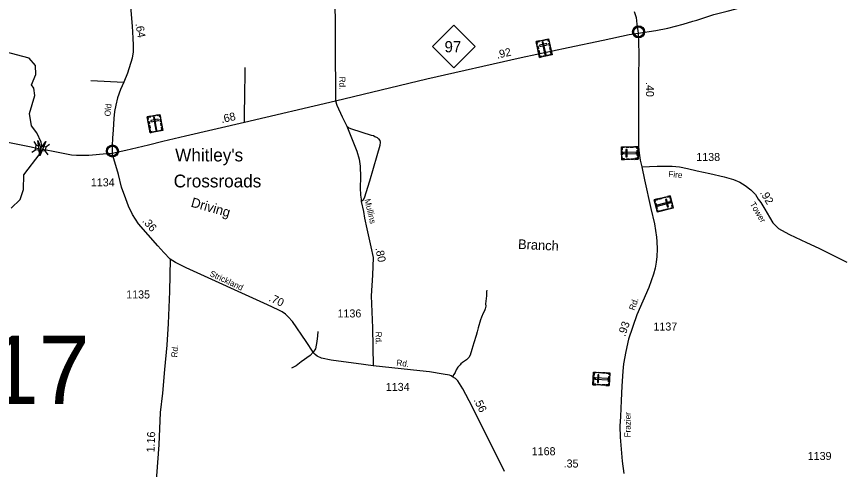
# Model space of a CAD drawing. Extents: x 2220236 to 2384410, y 720751 to 894131.
# Drawn here: x 2248753 to 2261666, y 762783 to 769854 of the extents above; entities that cross this region are included whole.
import ezdxf

# ---------------------------------------------------------------- set-up
doc = ezdxf.new("R2010")
doc.units = 0
doc.layers.add('Default', color=7, linetype='Continuous')

msp = doc.modelspace()

# ---------------------------------------------------------------- linework, layer by layer
at = {"layer": 'Default'}
for p, q in [((2249915, 768855), (2250426, 768829)), ((2249021, 767901), (2249061, 767845)), ((2249210, 767821), (2249266, 767861)), ((2248994, 767735), (2249050, 767775)), ((2249200, 767753), (2249240, 767697))]:
    msp.add_line(p, q, dxfattribs=at)
for points in [[(2253265, 772976), (2253295, 772917), (2253336, 772864), (2253372, 772822), (2253422, 772788), (2253538, 772713), (2253584, 772685), (2253598, 772674), (2253629, 772634), (2253647, 772606), (2253687, 772530), (2253719, 772440), (2253736, 772241), (2253723, 771856), (2253718, 771266), (2253735, 768539)], [(2250438, 771068), (2250468, 770737), (2250510, 770267), (2250558, 769702), (2250571, 769515), (2250574, 769405), (2250574, 769305), (2250560, 769202), (2250486, 768971), (2250426, 768829), (2250376, 768717), (2250331, 768586), (2250303, 768470), (2250283, 768373), (2250274, 768264), (2250262, 768086), (2250251, 767953), (2250245, 767842), (2250244, 767779), (2250246, 767723)], [(2258460, 769593), (2258737, 769636), (2258924, 769671), (2259162, 769733), (2259316, 769780), (2259374, 769795), (2259640, 769885), (2259851, 769935), (2259991, 769974), (2260203, 770046), (2260298, 770086), (2260416, 770134), (2260535, 770209), (2260670, 770278), (2260772, 770339), (2260925, 770414), (2261072, 770500), (2261329, 770638)], [(2258400, 769931), (2258429, 769838), (2258442, 769733), (2258460, 769593)], [(2253735, 768539), (2255161, 768879), (2256634, 769215), (2257369, 769370), (2257915, 769487), (2258319, 769575), (2258460, 769593)], [(2258460, 769593), (2258470, 769283), (2258464, 768857), (2258466, 768533), (2258466, 768290), (2258464, 768098), (2258466, 767894), (2258468, 767821), (2258475, 767722), (2258491, 767611), (2258518, 767506)], [(2248669, 766862), (2248810, 766997), (2248859, 767153), (2248865, 767380), (2249122, 767718), (2249132, 767798), (2249145, 767834), (2249144, 767863), (2249137, 767893), (2249068, 768038), (2248984, 768148), (2248957, 768339), (2249038, 768622), (2249021, 768738), (2248987, 768788), (2249053, 768947), (2249051, 769088), (2248950, 769205), (2248575, 769301)], [(2252311, 768206), (2252315, 768331), (2252318, 768627), (2252325, 768981), (2252325, 769059)], [(2250246, 767723), (2250460, 767769), (2250811, 767850), (2251037, 767907), (2251392, 767991), (2252311, 768206), (2253735, 768539)], [(2253735, 768539), (2253754, 768471), (2253836, 768290), (2253909, 768140), (2254069, 767751), (2254102, 767628), (2254119, 767518), (2254123, 767345), (2254119, 767178), (2254123, 767067), (2254133, 767005), (2254137, 766966), (2254170, 766809), (2254187, 766706), (2254224, 766539), (2254288, 766261), (2254321, 766094), (2254309, 765815), (2254292, 765492), (2254313, 764992), (2254323, 764403)], [(2247221, 768138), (2247355, 768119), (2247628, 768075), (2247720, 768076), (2248243, 767964), (2248980, 767818), (2249070, 767801)], [(2253909, 768140), (2253943, 768116), (2253985, 768099), (2254292, 768003), (2254325, 767995), (2254350, 767982), (2254383, 767964), (2254406, 767943), (2254428, 767918), (2254430, 767890), (2254426, 767840), (2254381, 767679), (2254263, 767283), (2254183, 767019), (2254162, 766982), (2254137, 766966)], [(2249070, 767801), (2249296, 767758), (2249611, 767697), (2249689, 767690), (2249783, 767689), (2249884, 767691), (2250165, 767714), (2250246, 767723)], [(2251150, 766067), (2251054, 766168), (2250957, 766274), (2250659, 766618), (2250566, 766761), (2250503, 766891), (2250460, 767010), (2250394, 767190), (2250344, 767387), (2250271, 767630), (2250246, 767723)], [(2258518, 767506), (2258559, 767302), (2258656, 766859), (2258714, 766617), (2258747, 766409), (2258753, 766341), (2258755, 766221), (2258751, 766106), (2258743, 766019), (2258726, 765925), (2258699, 765834), (2258625, 765625), (2258442, 765195), (2258310, 764817), (2258268, 764625), (2258231, 764430), (2258223, 764318), (2258206, 764083), (2258195, 763860), (2258183, 763612), (2258176, 763460), (2258177, 763287), (2258212, 762914), (2258236, 762721)], [(2258518, 767506), (2258757, 767516), (2258990, 767520), (2259108, 767506), (2259230, 767480), (2259381, 767446), (2259579, 767405), (2259801, 767353), (2259950, 767312), (2260047, 767270), (2260133, 767217), (2260218, 767146), (2260291, 767075), (2260337, 767004), (2260378, 766949), (2260441, 766844), (2260510, 766722), (2260562, 766631), (2260650, 766543), (2260755, 766487), (2260825, 766453), (2261091, 766328), (2261281, 766238), (2261542, 766109), (2261718, 766021)], [(2251150, 766067), (2251139, 765559), (2251121, 765063), (2251102, 764721), (2251065, 764342), (2251030, 763974), (2250993, 763674), (2250973, 763169), (2250938, 762683), (2250932, 762620), (2250921, 762400), (2250908, 762089), (2250884, 761767), (2250873, 761590), (2250859, 761254), (2250843, 760938), (2250836, 760634), (2250830, 760245), (2250834, 759953)], [(2254323, 764403), (2254208, 764417), (2254133, 764425), (2253781, 764472), (2253667, 764490), (2253513, 764520), (2253448, 764552), (2253416, 764576), (2253394, 764597), (2253384, 764612), (2253274, 764781), (2253060, 765093), (2252997, 765168), (2252953, 765209), (2252901, 765244), (2252837, 765277), (2252672, 765355), (2251404, 765929), (2251233, 766013), (2251150, 766067)], [(2256097, 765581), (2256093, 765559), (2256094, 765495), (2256075, 765369), (2256079, 765333), (2256069, 765291), (2256059, 765259), (2256040, 765223), (2256012, 765160), (2255999, 765120), (2255960, 764992), (2255944, 764934), (2255931, 764872), (2255894, 764760), (2255865, 764657), (2255835, 764569), (2255818, 764529), (2255802, 764513), (2255778, 764493), (2255746, 764474), (2255716, 764454), (2255690, 764430), (2255680, 764418), (2255645, 764382), (2255617, 764338), (2255603, 764299), (2255582, 764265), (2255563, 764230)], [(2253456, 764939), (2253454, 764867), (2253443, 764782), (2253421, 764667), (2253384, 764612)], [(2253384, 764612), (2253339, 764563), (2253197, 764461), (2253117, 764403), (2253045, 764364)], [(2256375, 762752), (2255869, 763764), (2255724, 764040), (2255644, 764164), (2255607, 764203), (2255563, 764230), (2255538, 764242), (2255512, 764254), (2255415, 764273), (2255202, 764306), (2255050, 764321), (2254323, 764403)]]:
    msp.add_lwpolyline(points, dxfattribs=at)
for points in [[(2255250, 769385), (2255583, 769718), (2255916, 769385), (2255583, 769052)], [(2258389, 769627), (2258390, 769632), (2258392, 769639), (2258395, 769646), (2258398, 769652), (2258401, 769658), (2258405, 769663), (2258409, 769667), (2258414, 769672), (2258419, 769676), (2258425, 769680), (2258429, 769683), (2258435, 769685), (2258440, 769688), (2258446, 769689), (2258450, 769691), (2258455, 769691), (2258459, 769692), (2258465, 769692), (2258470, 769692), (2258475, 769692), (2258480, 769691), (2258485, 769690), (2258490, 769689), (2258495, 769687), (2258502, 769684), (2258508, 769681), (2258513, 769677), (2258518, 769673), (2258522, 769670), (2258526, 769665), (2258530, 769661), (2258533, 769656), (2258536, 769651), (2258538, 769646), (2258540, 769641), (2258542, 769636), (2258543, 769631), (2258544, 769625), (2258545, 769621), (2258545, 769615), (2258545, 769609), (2258545, 769603), (2258544, 769598), (2258542, 769591), (2258540, 769586), (2258538, 769581), (2258535, 769575), (2258531, 769569), (2258528, 769565), (2258524, 769560), (2258518, 769555), (2258513, 769551), (2258508, 769547), (2258504, 769545), (2258497, 769542), (2258490, 769539), (2258484, 769537), (2258478, 769536), (2258473, 769536), (2258469, 769535), (2258463, 769535), (2258459, 769536), (2258453, 769536), (2258447, 769538), (2258443, 769539), (2258437, 769541), (2258433, 769543), (2258429, 769545), (2258422, 769549), (2258417, 769554), (2258412, 769558), (2258407, 769563), (2258404, 769567), (2258401, 769571), (2258397, 769578), (2258395, 769582), (2258393, 769586), (2258391, 769594), (2258389, 769601), (2258389, 769606), (2258388, 769612), (2258388, 769617), (2258389, 769624)], [(2256866, 769464), (2257061, 769507), (2257115, 769258), (2256921, 769216)], [(2256876, 769422), (2256887, 769424), (2256880, 769456), (2256920, 769465), (2256917, 769475), (2256866, 769464)], [(2256921, 769407), (2256925, 769388), (2257040, 769414), (2257036, 769432)], [(2256939, 769480), (2256989, 769491), (2256992, 769480), (2256941, 769469)], [(2256979, 769459), (2256961, 769455), (2257004, 769257), (2257023, 769261)], [(2257070, 769465), (2257059, 769462), (2257052, 769494), (2257013, 769485), (2257010, 769496), (2257061, 769507)], [(2257075, 769391), (2257066, 769433), (2257077, 769436), (2257086, 769393)], [(2256892, 769350), (2256882, 769392), (2256893, 769394), (2256903, 769352)], [(2256906, 769284), (2256897, 769326), (2256908, 769329), (2256917, 769286)], [(2257089, 769326), (2257080, 769369), (2257091, 769371), (2257100, 769329)], [(2257083, 769251), (2257081, 769262), (2257102, 769267), (2257093, 769307), (2257104, 769309), (2257115, 769258)], [(2256953, 769223), (2256951, 769234), (2256929, 769229), (2256921, 769269), (2256910, 769266), (2256921, 769216)], [(2256975, 769239), (2257058, 769257), (2257060, 769246), (2256977, 769228)], [(2250795, 768290), (2250991, 768326), (2251037, 768076), (2250841, 768040)], [(2250803, 768248), (2250814, 768250), (2250808, 768281), (2250848, 768289), (2250846, 768300), (2250795, 768290)], [(2250848, 768231), (2250851, 768212), (2250967, 768233), (2250963, 768252)], [(2250868, 768304), (2250919, 768313), (2250921, 768302), (2250870, 768292)], [(2250908, 768281), (2250889, 768278), (2250926, 768078), (2250944, 768082)], [(2250999, 768283), (2250988, 768281), (2250982, 768313), (2250942, 768306), (2250940, 768317), (2250991, 768326)], [(2251001, 768209), (2250993, 768252), (2251004, 768254), (2251012, 768211)], [(2250816, 768175), (2250808, 768217), (2250820, 768219), (2250827, 768177)], [(2250828, 768109), (2250820, 768151), (2250832, 768153), (2250839, 768111)], [(2251004, 768070), (2251002, 768081), (2251024, 768085), (2251016, 768125), (2251027, 768127), (2251037, 768076)], [(2251013, 768145), (2251005, 768187), (2251016, 768189), (2251024, 768147)], [(2250873, 768046), (2250871, 768057), (2250850, 768053), (2250842, 768093), (2250831, 768091), (2250841, 768040)], [(2250895, 768061), (2250979, 768077), (2250981, 768065), (2250897, 768050)], [(2249211, 767902), (2249114, 767678), (2249086, 767920), (2249132, 767798)], [(2249061, 767845), (2249210, 767821), (2249199, 767752), (2249050, 767775)], [(2250172, 767767), (2250173, 767772), (2250175, 767779), (2250178, 767786), (2250181, 767792), (2250184, 767797), (2250188, 767803), (2250192, 767807), (2250197, 767812), (2250202, 767816), (2250208, 767820), (2250212, 767823), (2250218, 767825), (2250223, 767827), (2250229, 767829), (2250233, 767830), (2250238, 767831), (2250242, 767832), (2250248, 767832), (2250253, 767832), (2250258, 767832), (2250263, 767831), (2250268, 767830), (2250273, 767829), (2250278, 767827), (2250285, 767824), (2250291, 767820), (2250296, 767817), (2250301, 767813), (2250305, 767810), (2250309, 767805), (2250313, 767800), (2250316, 767796), (2250319, 767791), (2250321, 767786), (2250323, 767781), (2250325, 767776), (2250326, 767771), (2250327, 767765), (2250328, 767760), (2250328, 767754), (2250328, 767749), (2250328, 767743), (2250327, 767737), (2250325, 767731), (2250323, 767725), (2250321, 767720), (2250318, 767714), (2250314, 767709), (2250311, 767704), (2250307, 767700), (2250301, 767695), (2250296, 767690), (2250291, 767687), (2250287, 767685), (2250280, 767681), (2250273, 767679), (2250267, 767677), (2250261, 767676), (2250256, 767675), (2250252, 767675), (2250246, 767675), (2250242, 767676), (2250236, 767676), (2250230, 767678), (2250226, 767679), (2250220, 767681), (2250216, 767683), (2250212, 767685), (2250205, 767689), (2250200, 767693), (2250195, 767698), (2250190, 767703), (2250187, 767707), (2250184, 767711), (2250180, 767718), (2250178, 767721), (2250176, 767725), (2250174, 767734), (2250172, 767741), (2250172, 767746), (2250171, 767752), (2250171, 767757), (2250172, 767763)], [(2258203, 767619), (2258198, 767818), (2258453, 767824), (2258458, 767625)], [(2258242, 767819), (2258242, 767808), (2258210, 767807), (2258211, 767766), (2258200, 767766), (2258198, 767818)], [(2258201, 767693), (2258200, 767745), (2258212, 767745), (2258213, 767693)], [(2258230, 767729), (2258230, 767710), (2258433, 767715), (2258433, 767734)], [(2258270, 767661), (2258289, 767662), (2258286, 767780), (2258267, 767779)], [(2258315, 767810), (2258272, 767808), (2258271, 767820), (2258315, 767821)], [(2258381, 767811), (2258338, 767810), (2258337, 767821), (2258381, 767823)], [(2258454, 767791), (2258442, 767791), (2258442, 767813), (2258401, 767812), (2258401, 767823), (2258453, 767824)], [(2258445, 767683), (2258443, 767767), (2258454, 767768), (2258456, 767683)], [(2258247, 767620), (2258246, 767631), (2258214, 767631), (2258213, 767671), (2258202, 767671), (2258203, 767619)], [(2258321, 767622), (2258277, 767621), (2258277, 767632), (2258320, 767633)], [(2258388, 767624), (2258345, 767622), (2258344, 767634), (2258388, 767635)], [(2258457, 767658), (2258446, 767658), (2258446, 767636), (2258406, 767635), (2258406, 767624), (2258458, 767625)], [(2258959, 767056), (2259008, 766863), (2258761, 766800), (2258712, 766993)], [(2258720, 766961), (2258731, 766964), (2258726, 766985), (2258765, 766995), (2258762, 767006), (2258712, 766993)], [(2258957, 766943), (2258953, 766961), (2258756, 766911), (2258761, 766893)], [(2258780, 767011), (2258822, 767021), (2258825, 767010), (2258783, 766999)], [(2258845, 767027), (2258887, 767038), (2258890, 767027), (2258848, 767016)], [(2258903, 767000), (2258885, 766995), (2258914, 766881), (2258932, 766885)], [(2258917, 767045), (2258920, 767034), (2258951, 767042), (2258961, 767003), (2258972, 767006), (2258959, 767056)], [(2258977, 766984), (2258990, 766934), (2258979, 766931), (2258966, 766981)], [(2258737, 766940), (2258758, 766858), (2258747, 766855), (2258726, 766938)], [(2258753, 766832), (2258764, 766835), (2258769, 766814), (2258809, 766824), (2258811, 766813), (2258761, 766800)], [(2258828, 766829), (2258870, 766840), (2258873, 766829), (2258831, 766818)], [(2258892, 766845), (2258934, 766856), (2258937, 766845), (2258895, 766834)], [(2258966, 766852), (2258963, 766863), (2258994, 766871), (2258984, 766910), (2258995, 766913), (2259008, 766863)], [(2257754, 764106), (2257764, 764304), (2258018, 764291), (2258008, 764093)], [(2257807, 764302), (2257807, 764291), (2257774, 764293), (2257772, 764252), (2257761, 764253), (2257764, 764304)], [(2257824, 764143), (2257842, 764142), (2257848, 764259), (2257830, 764260)], [(2257880, 764287), (2257836, 764289), (2257837, 764301), (2257880, 764298)], [(2257945, 764284), (2257902, 764286), (2257903, 764297), (2257946, 764295)], [(2258016, 764258), (2258005, 764259), (2258006, 764281), (2257966, 764283), (2257966, 764294), (2258018, 764291)], [(2257797, 764103), (2257798, 764115), (2257765, 764116), (2257767, 764157), (2257756, 764157), (2257754, 764106)], [(2257758, 764179), (2257760, 764231), (2257772, 764231), (2257769, 764179)], [(2257789, 764213), (2257788, 764194), (2257990, 764184), (2257991, 764203)], [(2258010, 764126), (2257998, 764126), (2257997, 764104), (2257957, 764106), (2257956, 764095), (2258008, 764093)], [(2257999, 764151), (2258004, 764235), (2258015, 764235), (2258011, 764150)], [(2257871, 764100), (2257828, 764102), (2257828, 764113), (2257872, 764111)], [(2257938, 764096), (2257895, 764098), (2257896, 764110), (2257939, 764107)]]:
    msp.add_lwpolyline(points, close=True, dxfattribs=at)
for centre, radius in [((2258467, 769614), 94.3), ((2258467, 769615), 76.7), ((2250250, 767754), 94.3), ((2250250, 767754), 76.7)]:
    msp.add_circle(centre, radius, dxfattribs=at)

# ---------------------------------------------------------------- texts
for s, height, rotation, p in [('.64', 125, 279.9855, (2250608, 769742)), ('.92', 125, 12.8481, (2256260, 769194)), ('Rd.', 95, 270.4236, (2253793, 768914)), ('.40', 125, 270.3429, (2258581, 768831)), ('Old', 95, 83.8666, (2250217, 768291)), ('.68', 125, 13.1626, (2251958, 768188)), ('Fire', 95, 355.0588, (2258929, 767350)), ('.92', 125, 300.8348, (2260358, 767105)), ('Driving', 150, 344.2272, (2251466, 766888)), ('Mullins', 95, 283.4242, (2254185, 766996)), ('Tower', 95, 300.8348, (2260200, 766927)), ('.36', 125, 310.9271, (2250708, 766657)), ('Branch', 150, 357.265, (2256582, 766227)), ('.80', 125, 281.1748, (2254356, 766237)), ('Strickland', 95, 334.9537, (2251760, 765808)), ('.70', 125, 334.6394, (2252682, 765420)), ('Rd.', 95, 69.8225, (2258402, 765258)), ('.93', 125, 70.7865, (2258256, 764849)), ('Rd.', 95, 270.4236, (2254359, 764934)), ('Rd.', 95, 85.1464, (2251261, 764529)), ('Rd.', 95, 353.1603, (2254681, 764406)), ('.56', 125, 296.5521, (2255888, 763867)), ('Frazier', 95, 89.2487, (2258341, 763283)), ('1.16', 125, 87.7799, (2250906, 763047)), ('.35', 125, 359.5601, (2257296, 762814))]:
    msp.add_text(s, height=height, rotation=rotation, dxfattribs=at).set_placement(p)
for s, height, p in [('97', 175, (2255437, 769295)), ("Whitley's", 200, (2251230, 767592)), ('1138', 125, (2259368, 767599)), ('Crossroads', 200, (2251207, 767186)), ('1134', 125, (2249913, 767203)), ('1135', 125, (2250465, 765452)), ('1136', 125, (2253765, 765156)), ('1137', 125, (2258699, 764952)), ('17', 1066.3, (2248307, 763803)), ('1134', 125, (2254519, 764009)), ('1168', 125, (2256798, 763005)), ('1139', 125, (2261108, 762931))]:
    msp.add_text(s, height=height, dxfattribs=at).set_placement(p)

doc.saveas('drawing.dxf')
